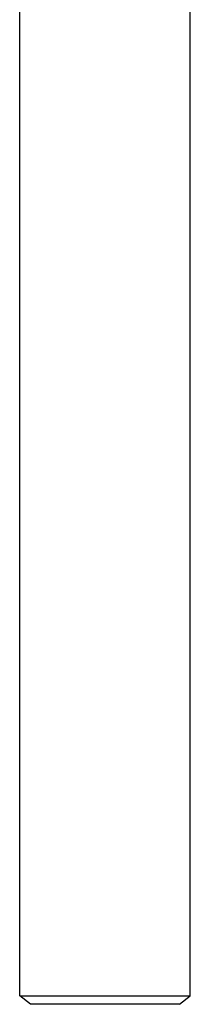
# Model space of a CAD drawing. Header units: inches. Extents: x 18 to 846, y -44 to 561.
# Tile 462 of 642: x 421.49 to 424.37, y 311.37 to 327.98. Entities that reach past the tile are written whole.
import ezdxf

# ---------------------------------------------------------------- set-up
doc = ezdxf.new("R2010")
doc.units = ezdxf.units.IN
doc.header["$LTSCALE"] = 24
doc.header["$MEASUREMENT"] = 0
doc.layers.add('Visible (ANSI)', color=7, linetype='Continuous', lineweight=30)

msp = doc.modelspace()

# ---------------------------------------------------------------- linework, layer by layer
at = {"layer": 'Visible (ANSI)'}
for p, q in [((421.49093, 311.51442), (421.49093, 337.31608)), ((424.36593, 311.51442), (424.36593, 337.31608)), ((421.49093, 311.51442), (424.36593, 311.51442)), ((421.67393, 311.374), (421.49093, 311.51442)), ((424.18293, 311.374), (424.36593, 311.51442)), ((424.18293, 311.374), (421.67393, 311.374))]:
    msp.add_line(p, q, dxfattribs=at)

doc.saveas('drawing.dxf')
